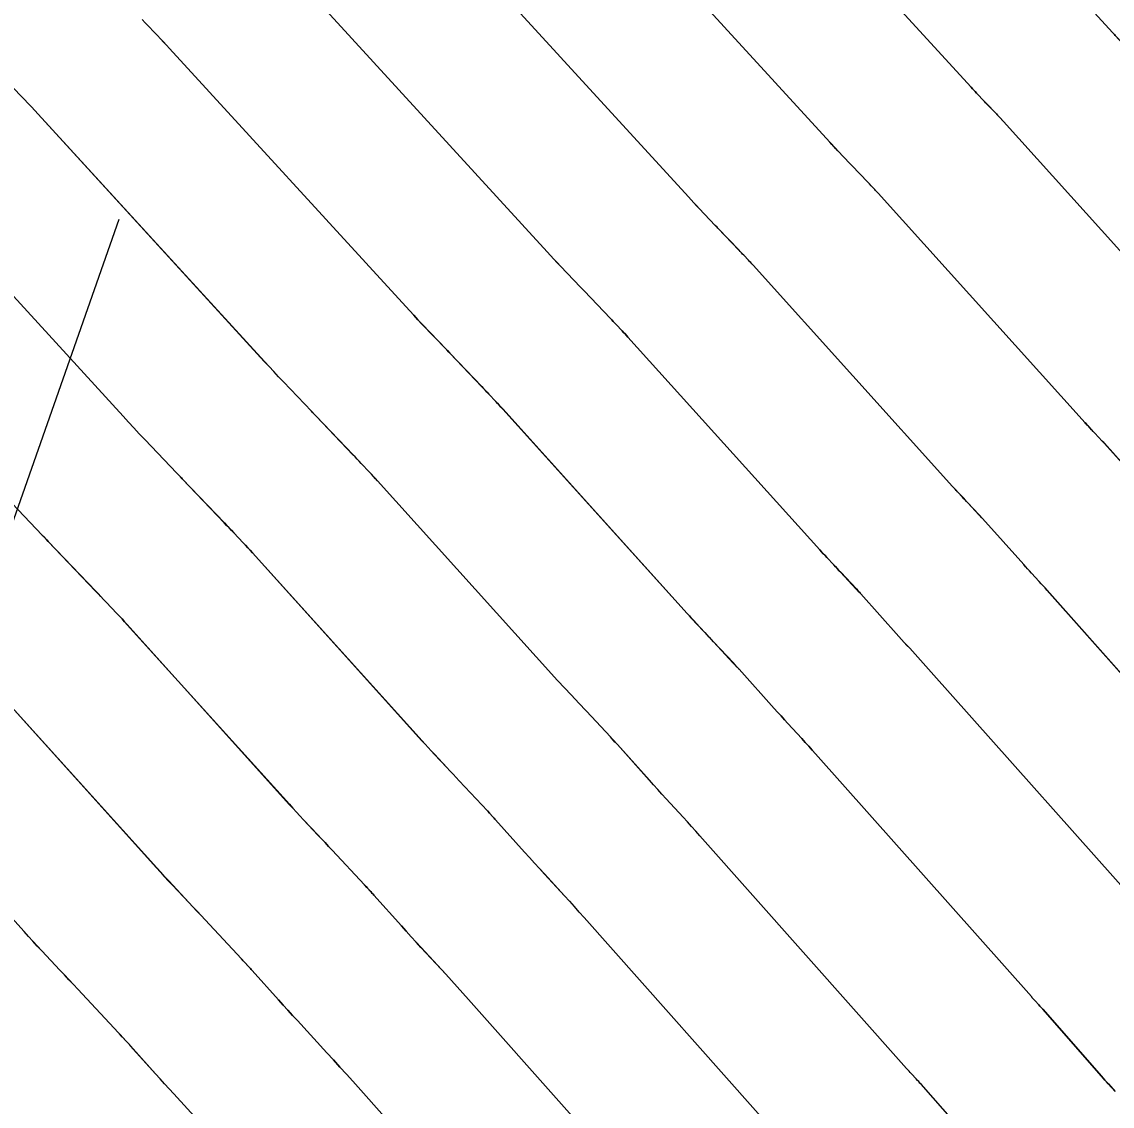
# Model space of a CAD drawing. Extents: x 954385 to 988206, y 1868364 to 1924553.
# Drawn here: x 956005.06 to 956028.31, y 1922950.03 to 1922973.14 of the extents above; entities that cross this region are included whole.
import ezdxf

# ---------------------------------------------------------------- set-up
doc = ezdxf.new("R2010")
doc.units = 0
for name, color, linetype in [('1', 7, 'Continuous'), ('Ex_Major Contours', 7, 'Continuous'), ('Ex_Minor Contours', 7, 'Continuous'), ('Slopes', 7, 'Continuous')]:
    doc.layers.add(name, color=color, linetype=linetype)

msp = doc.modelspace()

# ---------------------------------------------------------------- linework, layer by layer
at = {"layer": '1'}
for points in [[(956022.223, 1922979.568), (956028.313, 1922972.913), (956028.327, 1922972.897), (956028.341, 1922972.881), (956028.356, 1922972.866), (956028.371, 1922972.85), (956028.461, 1922972.756), (956028.471, 1922972.746), (956028.589, 1922972.621), (956028.608, 1922972.602), (956028.639, 1922972.568), (956028.652, 1922972.555), (956028.658, 1922972.548), (956032.431, 1922968.368)], [(956019.42, 1922978.168), (956025.299, 1922971.744), (956025.328, 1922971.713), (956025.357, 1922971.682), (956025.386, 1922971.651), (956025.415, 1922971.62), (956025.588, 1922971.438), (956025.615, 1922971.41), (956025.839, 1922971.175), (956025.864, 1922971.149), (956025.889, 1922971.122), (956025.94, 1922971.069), (956025.952, 1922971.056), (956025.964, 1922971.043), (956025.977, 1922971.029), (956025.989, 1922971.016), (956030.563, 1922965.948)], [(956029.085, 1922963.103), (956028.143, 1922964.155), (956028.128, 1922964.171), (956028.097, 1922964.204), (956027.942, 1922964.371), (956027.907, 1922964.408), (956027.873, 1922964.445), (956027.803, 1922964.518), (956027.786, 1922964.537), (956027.769, 1922964.555), (956027.752, 1922964.574), (956027.735, 1922964.593), (956023.32, 1922969.484), (956023.302, 1922969.504), (956023.284, 1922969.524), (956023.265, 1922969.544), (956023.246, 1922969.564), (956023.171, 1922969.643), (956023.133, 1922969.683), (956023.096, 1922969.722), (956022.759, 1922970.075), (956022.716, 1922970.121), (956022.459, 1922970.389), (956022.416, 1922970.435), (956022.372, 1922970.482), (956022.329, 1922970.528), (956022.286, 1922970.575), (956016.618, 1922976.769)], [(956031.906, 1922955.416), (956026.92, 1922961.026), (956026.879, 1922961.071), (956026.838, 1922961.117), (956026.797, 1922961.163), (956026.755, 1922961.208), (956026.589, 1922961.389), (956026.547, 1922961.434), (956026.506, 1922961.479), (956026.465, 1922961.525), (956026.424, 1922961.571), (956025.547, 1922962.55), (956025.529, 1922962.569), (956025.487, 1922962.614), (956025.476, 1922962.627), (956025.231, 1922962.889), (956025.204, 1922962.918), (956025.177, 1922962.947), (956025.15, 1922962.976), (956025.123, 1922963.005), (956025.014, 1922963.12), (956024.987, 1922963.149), (956024.96, 1922963.179), (956024.933, 1922963.208), (956024.906, 1922963.237), (956020.652, 1922967.951), (956020.627, 1922967.978), (956020.603, 1922968.005), (956020.578, 1922968.032), (956020.553, 1922968.058), (956020.453, 1922968.164), (956020.427, 1922968.19), (956020.402, 1922968.217), (956020.377, 1922968.243), (956020.352, 1922968.27), (956019.903, 1922968.74), (956019.884, 1922968.76), (956019.845, 1922968.8), (956019.504, 1922969.159), (956019.445, 1922969.22), (956019.387, 1922969.282), (956019.329, 1922969.344), (956019.272, 1922969.407), (956013.816, 1922975.369)], [(956011.014, 1922973.97), (956016.259, 1922968.238), (956016.33, 1922968.16), (956016.403, 1922968.082), (956016.475, 1922968.005), (956016.548, 1922967.928), (956016.975, 1922967.48), (956016.999, 1922967.455), (956017.042, 1922967.411), (956017.048, 1922967.405), (956017.609, 1922966.817), (956017.64, 1922966.784), (956017.671, 1922966.751), (956017.703, 1922966.718), (956017.734, 1922966.685), (956017.859, 1922966.553), (956017.89, 1922966.519), (956017.922, 1922966.486), (956017.952, 1922966.452), (956017.983, 1922966.419), (956022.078, 1922961.882), (956022.114, 1922961.842), (956022.151, 1922961.802), (956022.188, 1922961.762), (956022.225, 1922961.723), (956022.373, 1922961.565), (956022.41, 1922961.526), (956022.447, 1922961.486), (956022.484, 1922961.447), (956022.521, 1922961.407), (956022.854, 1922961.05), (956022.886, 1922961.015), (956022.919, 1922960.98), (956022.935, 1922960.963), (956022.951, 1922960.945), (956023.763, 1922960.038), (956023.82, 1922959.974), (956023.877, 1922959.911), (956023.935, 1922959.848), (956023.993, 1922959.785), (956024.224, 1922959.534), (956024.282, 1922959.471), (956024.339, 1922959.408), (956024.396, 1922959.344), (956024.453, 1922959.28), (956029.246, 1922953.888)], [(956028.374, 1922950.34), (956028.227, 1922950.502), (956028.191, 1922950.542), (956028.154, 1922950.583), (956028.118, 1922950.623), (956028.082, 1922950.664), (956026.827, 1922952.093), (956026.807, 1922952.116), (956026.787, 1922952.138), (956026.767, 1922952.16), (956026.747, 1922952.182), (956026.667, 1922952.271), (956026.646, 1922952.293), (956026.626, 1922952.315), (956026.606, 1922952.337), (956026.586, 1922952.36), (956021.986, 1922957.535), (956021.913, 1922957.617), (956021.84, 1922957.698), (956021.766, 1922957.779), (956021.693, 1922957.86), (956021.396, 1922958.182), (956021.322, 1922958.262), (956021.249, 1922958.343), (956021.175, 1922958.424), (956021.102, 1922958.505), (956020.355, 1922959.34), (956020.335, 1922959.362), (956020.314, 1922959.385), (956020.263, 1922959.44), (956020.232, 1922959.473), (956019.81, 1922959.926), (956019.763, 1922959.976), (956019.717, 1922960.026), (956019.67, 1922960.075), (956019.623, 1922960.125), (956019.435, 1922960.325), (956019.388, 1922960.375), (956019.342, 1922960.425), (956019.296, 1922960.475), (956019.25, 1922960.526), (956015.314, 1922964.886), (956015.277, 1922964.927), (956015.241, 1922964.967), (956015.203, 1922965.007), (956015.166, 1922965.047), (956015.016, 1922965.206), (956014.978, 1922965.245), (956014.94, 1922965.285), (956014.903, 1922965.325), (956014.865, 1922965.364), (956014.192, 1922966.069), (956014.163, 1922966.1), (956014.12, 1922966.145), (956014.105, 1922966.16), (956013.592, 1922966.698), (956013.505, 1922966.79), (956013.418, 1922966.883), (956013.331, 1922966.976), (956013.245, 1922967.069), (956008.211, 1922972.57), (956008.147, 1922972.64), (956008.083, 1922972.709), (956008.018, 1922972.778), (956007.952, 1922972.847), (956007.689, 1922973.12), (956007.624, 1922973.188)], [(956025.414, 1922949.148), (956024.234, 1922950.491), (956024.209, 1922950.519), (956024.184, 1922950.548), (956024.158, 1922950.576), (956024.132, 1922950.605), (956024.029, 1922950.718), (956024.003, 1922950.746), (956023.978, 1922950.774), (956023.952, 1922950.803), (956023.927, 1922950.831), (956019.519, 1922955.79), (956019.43, 1922955.89), (956019.341, 1922955.989), (956019.251, 1922956.087), (956019.161, 1922956.186), (956018.8, 1922956.578), (956018.71, 1922956.676), (956018.62, 1922956.775), (956018.53, 1922956.874), (956018.441, 1922956.973), (956017.759, 1922957.735), (956017.747, 1922957.749), (956017.734, 1922957.762), (956017.722, 1922957.776), (956017.71, 1922957.789), (956017.647, 1922957.856), (956017.61, 1922957.896), (956017.1, 1922958.444), (956017.043, 1922958.504), (956016.986, 1922958.565), (956016.93, 1922958.625), (956016.873, 1922958.686), (956016.646, 1922958.927), (956016.589, 1922958.987), (956016.533, 1922959.048), (956016.477, 1922959.109), (956016.421, 1922959.171), (956012.646, 1922963.354), (956012.603, 1922963.401), (956012.56, 1922963.448), (956012.516, 1922963.495), (956012.472, 1922963.541), (956012.297, 1922963.727), (956012.253, 1922963.773), (956012.209, 1922963.819), (956012.165, 1922963.865), (956012.121, 1922963.911), (956011.336, 1922964.734), (956011.302, 1922964.77), (956011.252, 1922964.822), (956011.235, 1922964.84), (956010.637, 1922965.467), (956010.535, 1922965.575), (956010.433, 1922965.683), (956010.332, 1922965.792), (956010.231, 1922965.901), (956005.409, 1922971.171), (956005.337, 1922971.249), (956005.264, 1922971.327), (956005.191, 1922971.405), (956005.117, 1922971.482), (956004.821, 1922971.79)], [(956021.267, 1922949.303), (956017.052, 1922954.045), (956016.947, 1922954.162), (956016.842, 1922954.279), (956016.736, 1922954.396), (956016.63, 1922954.512), (956016.204, 1922954.974), (956016.097, 1922955.09), (956015.991, 1922955.207), (956015.886, 1922955.323), (956015.781, 1922955.44), (956015.163, 1922956.13), (956015.148, 1922956.146), (956015.134, 1922956.162), (956015.119, 1922956.178), (956015.105, 1922956.194), (956015.032, 1922956.272), (956015.003, 1922956.304), (956014.988, 1922956.319), (956014.389, 1922956.962), (956014.323, 1922957.033), (956014.256, 1922957.104), (956014.19, 1922957.175), (956014.123, 1922957.246), (956013.857, 1922957.529), (956013.79, 1922957.6), (956013.724, 1922957.671), (956013.658, 1922957.743), (956013.593, 1922957.815), (956009.977, 1922961.822), (956009.928, 1922961.876), (956009.879, 1922961.929), (956009.829, 1922961.983), (956009.779, 1922962.036), (956009.579, 1922962.247), (956009.528, 1922962.3), (956009.478, 1922962.353), (956009.428, 1922962.406), (956009.378, 1922962.459), (956008.48, 1922963.399), (956008.442, 1922963.439), (956008.394, 1922963.49), (956008.365, 1922963.52), (956007.681, 1922964.236), (956007.564, 1922964.359), (956007.448, 1922964.483), (956007.333, 1922964.607), (956007.218, 1922964.732), (956002.607, 1922969.771)], [(956004.726, 1922963.006), (956005.494, 1922962.2), (956005.527, 1922962.166), (956005.592, 1922962.098), (956005.625, 1922962.064), (956006.634, 1922961.006), (956006.691, 1922960.947), (956006.747, 1922960.887), (956006.804, 1922960.828), (956006.86, 1922960.768), (956007.086, 1922960.53), (956007.142, 1922960.47), (956007.198, 1922960.41), (956007.253, 1922960.35), (956007.308, 1922960.289), (956010.765, 1922956.46), (956010.84, 1922956.377), (956010.915, 1922956.295), (956010.991, 1922956.213), (956011.067, 1922956.131), (956011.373, 1922955.806), (956011.45, 1922955.725), (956011.526, 1922955.643), (956011.602, 1922955.562), (956011.678, 1922955.48), (956012.366, 1922954.743), (956012.4, 1922954.706), (956012.433, 1922954.67), (956012.5, 1922954.598), (956012.517, 1922954.58), (956012.534, 1922954.562), (956012.55, 1922954.544), (956012.567, 1922954.525), (956013.155, 1922953.869), (956013.258, 1922953.753), (956013.362, 1922953.638), (956013.467, 1922953.524), (956013.572, 1922953.409), (956014.098, 1922952.838), (956014.221, 1922952.704), (956014.343, 1922952.57), (956014.464, 1922952.435), (956014.585, 1922952.3), (956018.607, 1922947.774)], [(956015.947, 1922946.246), (956012.118, 1922950.555), (956011.981, 1922950.708), (956011.844, 1922950.86), (956011.706, 1922951.012), (956011.567, 1922951.163), (956010.936, 1922951.849), (956010.834, 1922951.959), (956010.734, 1922952.07), (956010.633, 1922952.181), (956010.533, 1922952.292), (956009.971, 1922952.92), (956009.952, 1922952.941), (956009.933, 1922952.962), (956009.915, 1922952.982), (956009.896, 1922953.003), (956009.82, 1922953.084), (956009.782, 1922953.125), (956009.744, 1922953.166), (956008.968, 1922953.998), (956008.882, 1922954.09), (956008.796, 1922954.183), (956008.71, 1922954.274), (956008.623, 1922954.366), (956008.278, 1922954.733), (956008.192, 1922954.826), (956008.106, 1922954.918), (956008.021, 1922955.011), (956007.936, 1922955.104), (956004.639, 1922958.757)], [(956009.036, 1922949.489), (956008.3, 1922950.289), (956008.202, 1922950.395), (956008.105, 1922950.502), (956008.008, 1922950.609), (956007.911, 1922950.716), (956007.375, 1922951.315), (956007.354, 1922951.338), (956007.333, 1922951.361), (956007.312, 1922951.384), (956007.291, 1922951.407), (956007.207, 1922951.498), (956007.165, 1922951.543), (956007.123, 1922951.589), (956006.257, 1922952.517), (956006.161, 1922952.619), (956006.066, 1922952.722), (956005.97, 1922952.824), (956005.873, 1922952.927), (956005.488, 1922953.336), (956005.392, 1922953.438), (956005.297, 1922953.541), (956005.202, 1922953.645), (956005.108, 1922953.749), (956001.971, 1922957.224)]]:
    msp.add_lwpolyline(points, dxfattribs=at)
at = {"layer": 'Ex_Major Contours'}
for points in [[(956032.432, 1922968.366), (956028.659, 1922972.549), (956028.646, 1922972.562), (956028.634, 1922972.576), (956028.596, 1922972.616), (956028.584, 1922972.629), (956028.467, 1922972.751), (956028.457, 1922972.762), (956028.371, 1922972.851), (956028.357, 1922972.867), (956028.342, 1922972.882), (956028.328, 1922972.898), (956028.313, 1922972.913), (956022.223, 1922979.568)], [(956007.624, 1922973.188), (956007.69, 1922973.12), (956007.952, 1922972.847), (956008.018, 1922972.778), (956008.083, 1922972.71), (956008.148, 1922972.64), (956008.212, 1922972.571), (956013.246, 1922967.07), (956013.332, 1922966.976), (956013.419, 1922966.883), (956013.506, 1922966.79), (956013.593, 1922966.698), (956014.106, 1922966.161), (956014.135, 1922966.131), (956014.185, 1922966.078), (956014.193, 1922966.07), (956014.866, 1922965.365), (956014.903, 1922965.325), (956014.941, 1922965.286), (956014.979, 1922965.246), (956015.016, 1922965.206), (956015.166, 1922965.047), (956015.204, 1922965.008), (956015.241, 1922964.968), (956015.278, 1922964.927), (956015.315, 1922964.887), (956019.248, 1922960.525), (956019.294, 1922960.475), (956019.341, 1922960.424), (956019.387, 1922960.374), (956019.434, 1922960.324), (956019.622, 1922960.125), (956019.668, 1922960.075), (956019.715, 1922960.025), (956019.762, 1922959.975), (956019.809, 1922959.925), (956020.231, 1922959.472), (956020.272, 1922959.428), (956020.313, 1922959.384), (956020.323, 1922959.373), (956020.333, 1922959.362), (956020.344, 1922959.35), (956020.354, 1922959.339), (956021.101, 1922958.505), (956021.174, 1922958.424), (956021.248, 1922958.343), (956021.322, 1922958.262), (956021.395, 1922958.182), (956021.692, 1922957.86), (956021.766, 1922957.779), (956021.839, 1922957.698), (956021.912, 1922957.617), (956021.985, 1922957.535), (956026.586, 1922952.36), (956026.606, 1922952.337), (956026.626, 1922952.315), (956026.646, 1922952.293), (956026.667, 1922952.271), (956026.747, 1922952.182), (956026.767, 1922952.16), (956026.787, 1922952.138), (956026.807, 1922952.116), (956026.827, 1922952.093), (956028.082, 1922950.664), (956028.119, 1922950.623), (956028.155, 1922950.583), (956028.191, 1922950.542), (956028.228, 1922950.501), (956028.375, 1922950.34)], [(956009.035, 1922949.489), (956008.299, 1922950.289), (956008.201, 1922950.395), (956008.104, 1922950.502), (956008.007, 1922950.609), (956007.911, 1922950.716), (956007.374, 1922951.315), (956007.353, 1922951.338), (956007.332, 1922951.361), (956007.311, 1922951.384), (956007.29, 1922951.406), (956007.185, 1922951.52), (956007.143, 1922951.565), (956007.122, 1922951.588), (956006.256, 1922952.516), (956006.16, 1922952.619), (956006.064, 1922952.721), (956005.968, 1922952.823), (956005.872, 1922952.926), (956005.487, 1922953.335), (956005.391, 1922953.437), (956005.296, 1922953.54), (956005.201, 1922953.644), (956005.107, 1922953.748), (956001.971, 1922957.225)]]:
    msp.add_lwpolyline(points, dxfattribs=at)
at = {"layer": 'Ex_Minor Contours'}
for points in [[(956030.562, 1922965.947), (956025.99, 1922971.017), (956025.978, 1922971.03), (956025.965, 1922971.044), (956025.953, 1922971.057), (956025.94, 1922971.07), (956025.878, 1922971.136), (956025.853, 1922971.163), (956025.84, 1922971.176), (956025.611, 1922971.416), (956025.587, 1922971.441), (956025.416, 1922971.621), (956025.387, 1922971.651), (956025.358, 1922971.682), (956025.329, 1922971.713), (956025.3, 1922971.745), (956019.421, 1922978.168)], [(956029.084, 1922963.103), (956028.142, 1922964.154), (956028.126, 1922964.17), (956028.096, 1922964.203), (956027.94, 1922964.37), (956027.906, 1922964.407), (956027.871, 1922964.444), (956027.802, 1922964.517), (956027.785, 1922964.536), (956027.767, 1922964.554), (956027.75, 1922964.573), (956027.733, 1922964.592), (956023.321, 1922969.484), (956023.303, 1922969.504), (956023.284, 1922969.525), (956023.266, 1922969.545), (956023.247, 1922969.564), (956023.172, 1922969.644), (956023.134, 1922969.684), (956023.097, 1922969.723), (956022.756, 1922970.08), (956022.717, 1922970.121), (956022.46, 1922970.39), (956022.416, 1922970.436), (956022.373, 1922970.482), (956022.329, 1922970.529), (956022.286, 1922970.576), (956016.619, 1922976.769)], [(956031.906, 1922955.417), (956026.919, 1922961.025), (956026.879, 1922961.071), (956026.837, 1922961.117), (956026.796, 1922961.162), (956026.755, 1922961.208), (956026.588, 1922961.389), (956026.547, 1922961.434), (956026.505, 1922961.479), (956026.464, 1922961.525), (956026.423, 1922961.57), (956025.546, 1922962.549), (956025.534, 1922962.562), (956025.522, 1922962.575), (956025.474, 1922962.626), (956025.23, 1922962.888), (956025.203, 1922962.917), (956025.176, 1922962.946), (956025.148, 1922962.975), (956025.121, 1922963.004), (956025.013, 1922963.12), (956024.985, 1922963.149), (956024.958, 1922963.178), (956024.932, 1922963.207), (956024.905, 1922963.236), (956020.652, 1922967.952), (956020.628, 1922967.979), (956020.603, 1922968.006), (956020.578, 1922968.032), (956020.553, 1922968.059), (956020.453, 1922968.165), (956020.428, 1922968.191), (956020.403, 1922968.218), (956020.378, 1922968.244), (956020.353, 1922968.27), (956019.904, 1922968.741), (956019.846, 1922968.801), (956019.505, 1922969.159), (956019.446, 1922969.221), (956019.388, 1922969.283), (956019.33, 1922969.345), (956019.273, 1922969.407), (956013.816, 1922975.37)], [(956029.246, 1922953.888), (956024.452, 1922959.28), (956024.396, 1922959.344), (956024.338, 1922959.408), (956024.281, 1922959.471), (956024.223, 1922959.534), (956023.992, 1922959.785), (956023.934, 1922959.848), (956023.876, 1922959.911), (956023.819, 1922959.974), (956023.762, 1922960.038), (956022.95, 1922960.944), (956022.934, 1922960.962), (956022.917, 1922960.979), (956022.861, 1922961.041), (956022.852, 1922961.049), (956022.519, 1922961.407), (956022.482, 1922961.446), (956022.445, 1922961.485), (956022.408, 1922961.525), (956022.371, 1922961.564), (956022.223, 1922961.722), (956022.186, 1922961.761), (956022.15, 1922961.801), (956022.113, 1922961.841), (956022.077, 1922961.881), (956017.983, 1922966.419), (956017.953, 1922966.453), (956017.922, 1922966.487), (956017.891, 1922966.52), (956017.86, 1922966.553), (956017.735, 1922966.685), (956017.703, 1922966.719), (956017.672, 1922966.752), (956017.641, 1922966.785), (956017.609, 1922966.818), (956017.048, 1922967.405), (956017.024, 1922967.431), (956016.976, 1922967.481), (956016.549, 1922967.929), (956016.476, 1922968.006), (956016.403, 1922968.083), (956016.331, 1922968.161), (956016.259, 1922968.239), (956011.014, 1922973.97)], [(956025.414, 1922949.148), (956024.234, 1922950.491), (956024.209, 1922950.519), (956024.184, 1922950.548), (956024.158, 1922950.576), (956024.132, 1922950.605), (956024.029, 1922950.718), (956024.003, 1922950.746), (956023.978, 1922950.774), (956023.952, 1922950.803), (956023.927, 1922950.831), (956019.518, 1922955.79), (956019.429, 1922955.89), (956019.34, 1922955.989), (956019.251, 1922956.087), (956019.16, 1922956.186), (956018.799, 1922956.578), (956018.709, 1922956.676), (956018.619, 1922956.775), (956018.53, 1922956.874), (956018.44, 1922956.973), (956017.758, 1922957.734), (956017.745, 1922957.748), (956017.733, 1922957.762), (956017.721, 1922957.775), (956017.708, 1922957.788), (956017.634, 1922957.869), (956017.609, 1922957.895), (956017.098, 1922958.443), (956017.042, 1922958.504), (956016.985, 1922958.564), (956016.928, 1922958.624), (956016.872, 1922958.685), (956016.645, 1922958.926), (956016.588, 1922958.987), (956016.532, 1922959.047), (956016.476, 1922959.108), (956016.42, 1922959.17), (956012.646, 1922963.354), (956012.603, 1922963.402), (956012.56, 1922963.449), (956012.517, 1922963.495), (956012.473, 1922963.542), (956012.298, 1922963.727), (956012.254, 1922963.773), (956012.21, 1922963.82), (956012.166, 1922963.866), (956012.122, 1922963.912), (956011.337, 1922964.735), (956011.303, 1922964.77), (956011.244, 1922964.832), (956011.236, 1922964.841), (956010.638, 1922965.468), (956010.535, 1922965.575), (956010.434, 1922965.683), (956010.333, 1922965.792), (956010.232, 1922965.901), (956005.409, 1922971.171), (956005.337, 1922971.25), (956005.264, 1922971.328), (956005.191, 1922971.405), (956005.117, 1922971.482), (956004.822, 1922971.79)], [(956002.607, 1922969.772), (956007.219, 1922964.733), (956007.334, 1922964.608), (956007.449, 1922964.484), (956007.565, 1922964.36), (956007.682, 1922964.237), (956008.366, 1922963.52), (956008.404, 1922963.48), (956008.462, 1922963.42), (956008.481, 1922963.4), (956009.379, 1922962.459), (956009.429, 1922962.406), (956009.479, 1922962.354), (956009.529, 1922962.301), (956009.579, 1922962.248), (956009.779, 1922962.036), (956009.829, 1922961.983), (956009.879, 1922961.93), (956009.928, 1922961.876), (956009.977, 1922961.822), (956013.592, 1922957.814), (956013.657, 1922957.742), (956013.723, 1922957.671), (956013.789, 1922957.599), (956013.855, 1922957.528), (956014.122, 1922957.245), (956014.188, 1922957.174), (956014.255, 1922957.103), (956014.321, 1922957.032), (956014.388, 1922956.961), (956014.987, 1922956.319), (956015.031, 1922956.271), (956015.104, 1922956.193), (956015.118, 1922956.177), (956015.133, 1922956.161), (956015.147, 1922956.145), (956015.162, 1922956.13), (956015.78, 1922955.44), (956015.885, 1922955.323), (956015.991, 1922955.207), (956016.097, 1922955.09), (956016.203, 1922954.975), (956016.629, 1922954.512), (956016.735, 1922954.396), (956016.841, 1922954.279), (956016.946, 1922954.162), (956017.051, 1922954.045), (956021.267, 1922949.303)], [(956018.607, 1922947.774), (956014.584, 1922952.3), (956014.463, 1922952.435), (956014.342, 1922952.57), (956014.22, 1922952.704), (956014.098, 1922952.838), (956013.571, 1922953.41), (956013.466, 1922953.524), (956013.362, 1922953.638), (956013.258, 1922953.753), (956013.154, 1922953.869), (956012.566, 1922954.525), (956012.549, 1922954.543), (956012.533, 1922954.561), (956012.516, 1922954.579), (956012.499, 1922954.597), (956012.416, 1922954.688), (956012.365, 1922954.742), (956011.677, 1922955.479), (956011.601, 1922955.561), (956011.525, 1922955.643), (956011.448, 1922955.724), (956011.372, 1922955.805), (956011.066, 1922956.13), (956010.99, 1922956.212), (956010.914, 1922956.294), (956010.838, 1922956.376), (956010.763, 1922956.459), (956007.308, 1922960.29), (956007.253, 1922960.35), (956007.198, 1922960.411), (956007.142, 1922960.471), (956007.086, 1922960.53), (956006.861, 1922960.769), (956006.804, 1922960.828), (956006.748, 1922960.888), (956006.692, 1922960.947), (956006.635, 1922961.006), (956005.625, 1922962.064), (956005.582, 1922962.11), (956005.517, 1922962.178), (956005.496, 1922962.2), (956004.726, 1922963.006)], [(956004.64, 1922958.757), (956007.935, 1922955.103), (956008.02, 1922955.01), (956008.105, 1922954.917), (956008.19, 1922954.825), (956008.276, 1922954.733), (956008.622, 1922954.366), (956008.708, 1922954.274), (956008.794, 1922954.182), (956008.881, 1922954.09), (956008.967, 1922953.998), (956009.743, 1922953.165), (956009.8, 1922953.104), (956009.895, 1922953.002), (956009.914, 1922952.982), (956009.933, 1922952.961), (956009.951, 1922952.94), (956009.97, 1922952.92), (956010.532, 1922952.292), (956010.632, 1922952.181), (956010.733, 1922952.07), (956010.834, 1922951.959), (956010.935, 1922951.849), (956011.566, 1922951.164), (956011.705, 1922951.012), (956011.843, 1922950.86), (956011.98, 1922950.708), (956012.117, 1922950.555), (956015.948, 1922946.246)]]:
    msp.add_lwpolyline(points, dxfattribs=at)
at = {"layer": 'Slopes'}
msp.add_lwpolyline([(956007.131, 1922968.928), (955989.878, 1922919.776), (955988.768, 1922925.672), (955989.878, 1922919.776), (955994.429, 1922923.685)], dxfattribs=at)

doc.saveas('drawing.dxf')
